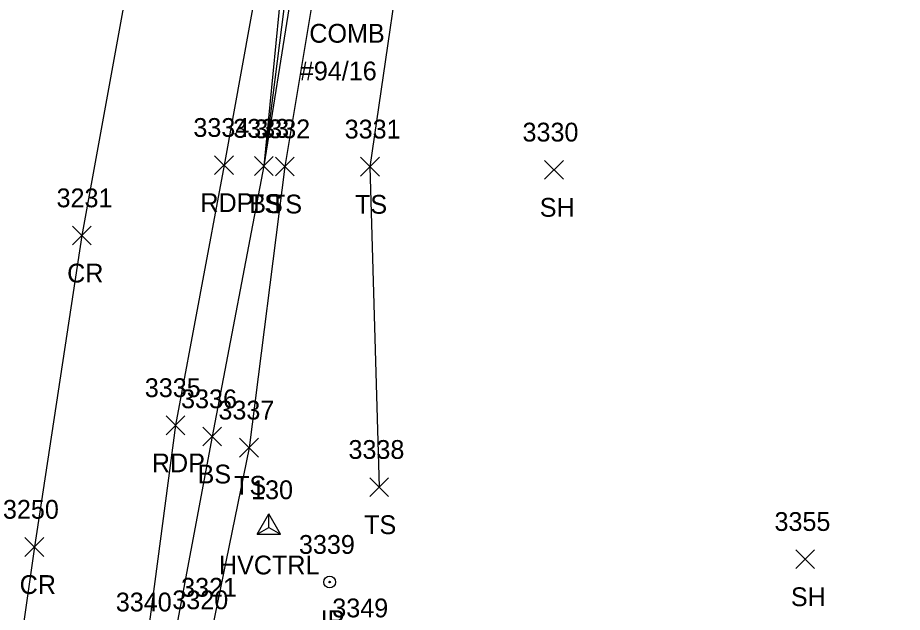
# Model space of a CAD drawing. Extents: x 1678863 to 1683592, y 407783 to 418211.
# Drawn here: x 1680401.7 to 1680495.8, y 414849.9 to 414913.1 of the extents above; entities that cross this region are included whole.
import ezdxf

# ---------------------------------------------------------------- set-up
doc = ezdxf.new("R2010")
doc.units = 0
for name, color, linetype in [('C_A', 7, 'Continuous'), ('C_I', 7, 'Continuous'), ('CPSM', 7, 'Continuous'), ('L_A', 7, 'Continuous'), ('L_I', 7, 'Continuous'), ('L_TIC', 7, 'Continuous'), ('LELB', 7, 'Continuous'), ('M_A', 7, 'Continuous'), ('M_I', 7, 'Continuous'), ('MPIR', 7, 'Continuous'), ('P_A', 7, 'Continuous'), ('P_I', 7, 'Continuous'), ('P_TIC', 7, 'Continuous'), ('PET', 7, 'Continuous'), ('PRC', 7, 'Continuous'), ('S_I', 7, 'Continuous'), ('U_A', 7, 'Continuous'), ('U_C', 7, 'Continuous')]:
    doc.layers.add(name, color=color, linetype=linetype)

msp = doc.modelspace()

# ---------------------------------------------------------------- linework, layer by layer
at = {"layer": 'CPSM'}
for p, q in [((1680427.124, 414858.223), (1680428.374, 414860.388)), ((1680429.624, 414858.223), (1680428.374, 414860.388)), ((1680428.374, 414858.944), (1680428.374, 414860.388)), ((1680427.124, 414858.223), (1680428.374, 414858.944)), ((1680428.374, 414858.944), (1680428.374, 414858.944)), ((1680428.374, 414858.944), (1680429.624, 414858.223)), ((1680427.124, 414858.223), (1680429.624, 414858.223))]:
    msp.add_line(p, q, dxfattribs=at)
at = {"layer": 'L_TIC'}
for points in [[(1680426.851, 414896.38), (1680428.851, 414898.38)], [(1680428.851, 414896.38), (1680426.851, 414898.38)], [(1680426.851, 414896.38), (1680428.851, 414898.38)], [(1680428.851, 414896.38), (1680426.851, 414898.38)], [(1680426.851, 414896.38), (1680428.851, 414898.38)], [(1680428.851, 414896.38), (1680426.851, 414898.38)], [(1680429.089, 414896.331), (1680431.089, 414898.331)], [(1680431.089, 414896.331), (1680429.089, 414898.331)], [(1680438.145, 414896.301), (1680440.145, 414898.301)], [(1680440.145, 414896.301), (1680438.145, 414898.301)], [(1680457.723, 414895.98), (1680459.723, 414897.98)], [(1680459.723, 414895.98), (1680457.723, 414897.98)], [(1680421.355, 414867.615), (1680423.355, 414869.615)], [(1680423.355, 414867.615), (1680421.355, 414869.615)], [(1680425.274, 414866.417), (1680427.274, 414868.417)], [(1680427.274, 414866.417), (1680425.274, 414868.417)], [(1680425.274, 414866.417), (1680427.274, 414868.417)], [(1680427.274, 414866.417), (1680425.274, 414868.417)], [(1680439.114, 414862.229), (1680441.114, 414864.229)], [(1680441.114, 414862.229), (1680439.114, 414864.229)], [(1680484.452, 414854.569), (1680486.452, 414856.569)], [(1680486.452, 414854.569), (1680484.452, 414856.569)]]:
    msp.add_lwpolyline(points, dxfattribs=at)
at = {"layer": 'LELB'}
for points in [[(1680479.808, 415008.198), (1680483.166, 415046.911), (1680488.768, 415068.792), (1680491.082, 415077.498), (1680481.612, 415080.889), (1680470.854, 415060.402), (1680463.208, 415040.827), (1680455.457, 415003.843), (1680448.093, 414958.515), (1680443.647, 414928.175), (1680439.145, 414897.301), (1680440.114, 414863.229)], [(1680468.694, 415079.025), (1680468.957, 415076.151), (1680465.686, 415069.361), (1680459.078, 415043.038), (1680450.075, 415004.246), (1680441.009, 414961.337), (1680435.801, 414931.587), (1680430.089, 414897.331), (1680426.274, 414867.417)], [(1680464.762, 415079.215), (1680461.686, 415070.066), (1680455.501, 415044.501), (1680446.401, 415004.524), (1680437.052, 414962.284), (1680431.368, 414933.291), (1680427.851, 414897.38)], [(1680466.128, 415078.064), (1680462.897, 415070.517), (1680456.789, 415044.256), (1680447.366, 415004.152), (1680438.845, 414961.951), (1680432.349, 414932.78), (1680427.851, 414897.38), (1680422.355, 414868.615), (1680417.805, 414844.435)], [(1680466.128, 415078.064), (1680466.921, 415078.116), (1680464.278, 415070.04), (1680458.08, 415043.65), (1680448.583, 415004.272), (1680440.364, 414961.314), (1680433.464, 414932.581), (1680427.851, 414897.38)], [(1680426.274, 414867.417), (1680421.378, 414843.497), (1680433.749, 414841.725), (1680446.122, 414840.037)]]:
    msp.add_lwpolyline(points, dxfattribs=at)
at = {"layer": 'MPIR'}
for radius in [0.625, 0.0833]:
    msp.add_circle((1680434.852, 414853.129), radius, dxfattribs=at)
at = {"layer": 'P_TIC'}
for points in [[(1680422.61, 414896.473), (1680424.61, 414898.473)], [(1680424.61, 414896.473), (1680422.61, 414898.473)], [(1680407.483, 414888.988), (1680409.483, 414890.988)], [(1680409.483, 414888.988), (1680407.483, 414890.988)], [(1680417.441, 414868.801), (1680419.441, 414870.801)], [(1680419.441, 414868.801), (1680417.441, 414870.801)], [(1680402.428, 414855.865), (1680404.428, 414857.865)], [(1680404.428, 414855.865), (1680402.428, 414857.865)]]:
    msp.add_lwpolyline(points, dxfattribs=at)
at = {"layer": 'PET'}
msp.add_lwpolyline([(1680495.796, 415211.549), (1680487.745, 415180.8), (1680478.663, 415148.165), (1680471.941, 415120.066), (1680462.574, 415079.587), (1680454.687, 415044.694), (1680445.652, 415004.539), (1680436.536, 414962.494), (1680430.18, 414933.71), (1680423.61, 414897.473), (1680418.441, 414869.801), (1680415.443, 414847.007), (1680410.821, 414817.346), (1680406.855, 414787.829), (1680404.016, 414758.701), (1680400.524, 414722.334), (1680395.789, 414677.264), (1680393.31, 414652.785), (1680390.173, 414616.431), (1680385.569, 414569.935), (1680383.239, 414550.057), (1680381.078, 414523.522), (1680377.366, 414484.417)], dxfattribs=at)
at = {"layer": 'PRC'}
msp.add_lwpolyline([(1680481.594, 415211.169), (1680473.057, 415178.672), (1680464.706, 415146.401), (1680454.429, 415103.391), (1680442.463, 415051.385), (1680433.867, 415013.047), (1680427.708, 414986.462), (1680420.878, 414953.302), (1680414.998, 414925.91), (1680408.483, 414889.988), (1680403.428, 414856.865), (1680399.052, 414826.288), (1680394.786, 414790.7), (1680390.069, 414747.804), (1680385.233, 414697.924), (1680381.062, 414656.376), (1680376.285, 414606.574), (1680371.502, 414556.434), (1680367.375, 414511.691), (1680362.628, 414458.587)], dxfattribs=at)

# ---------------------------------------------------------------- texts
at = {"layer": 'C_A'}
msp.add_text('HVCTRL', height=2, dxfattribs=at).set_placement((1680423.067, 414853.944))
at = {"layer": 'C_I'}
msp.add_text('130', height=2, dxfattribs=at).set_placement((1680426.492, 414861.944))
at = {"layer": 'L_A'}
for s, p in [('TS', (1680426.26, 414892.38)), ('BS', (1680426.292, 414892.38)), ('BS', (1680426.292, 414892.38)), ('TS', (1680428.498, 414892.331)), ('TS', (1680437.554, 414892.301)), ('SH', (1680457.211, 414891.98)), ('BS', (1680420.795, 414863.615)), ('TS', (1680424.683, 414862.417)), ('TS', (1680424.683, 414862.417)), ('TS', (1680438.523, 414858.229)), ('SH', (1680483.94, 414850.569))]:
    msp.add_text(s, height=2, dxfattribs=at).set_placement(p)
at = {"layer": 'L_I'}
for s, p in [('3333', (1680424.591, 414900.38)), ('3333', (1680424.591, 414900.38)), ('3333', (1680424.591, 414900.38)), ('3332', (1680426.829, 414900.331)), ('3331', (1680436.452, 414900.301)), ('3330', (1680455.377, 414899.98)), ('3336', (1680419.04, 414871.615)), ('3337', (1680423.014, 414870.417)), ('3337', (1680423.014, 414870.417)), ('3338', (1680436.854, 414866.229)), ('3355', (1680482.192, 414858.569)), ('3320', (1680418.108, 414850.241)), ('3349', (1680435.135, 414849.378))]:
    msp.add_text(s, height=2, dxfattribs=at).set_placement(p)
at = {"layer": 'M_A'}
msp.add_text('IP', height=2, dxfattribs=at).set_placement((1680433.899, 414848.129))
at = {"layer": 'M_I'}
msp.add_text('3339', height=2, dxfattribs=at).set_placement((1680431.584, 414856.129))
at = {"layer": 'P_A'}
for s, p in [('RDP', (1680421.098, 414892.473)), ('CR', (1680406.916, 414884.988)), ('RDP', (1680415.93, 414864.801)), ('CR', (1680401.861, 414851.865))]:
    msp.add_text(s, height=2, dxfattribs=at).set_placement(p)
at = {"layer": 'P_I'}
for s, p in [('3334', (1680420.35, 414900.473)), ('3231', (1680405.79, 414892.988)), ('3335', (1680415.181, 414872.801)), ('3250', (1680400.082, 414859.865)), ('3340', (1680412.096, 414850.007)), ('3340', (1680412.096, 414850.007))]:
    msp.add_text(s, height=2, dxfattribs=at).set_placement(p)
at = {"layer": 'S_I'}
msp.add_text('3321', height=2, dxfattribs=at).set_placement((1680419.048, 414851.572))
at = {"layer": 'U_A'}
msp.add_text('COMB', height=2, dxfattribs=at).set_placement((1680432.69, 414910.489))
at = {"layer": 'U_C'}
msp.add_text('#94/16', height=2, dxfattribs=at).set_placement((1680431.682, 414906.489))

doc.saveas('drawing.dxf')
